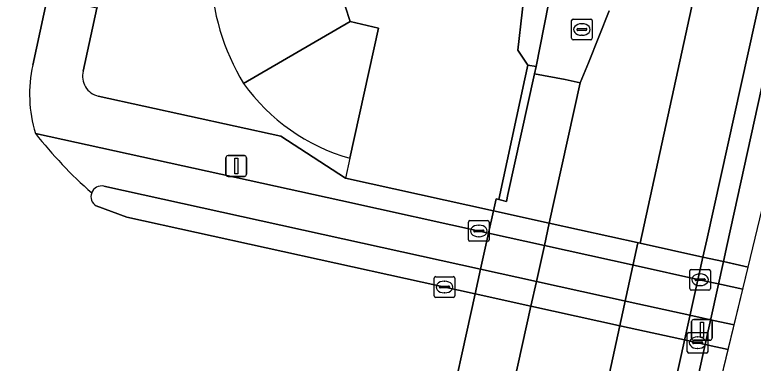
# Model space of a CAD drawing. Extents: x 162172 to 163187, y 382874 to 383685.
# Drawn here: x 163096.66 to 163132.3, y 382896.98 to 382913.81 of the extents above; entities that cross this region are included whole.
import ezdxf

# ---------------------------------------------------------------- set-up
doc = ezdxf.new("R2010")
doc.units = 0
for name, color, linetype in [('IMGEO_Berm_gesloten', 7, 'Continuous'), ('IMGEO_Berm_groen', 7, 'Continuous'), ('IMGEO_Berm_open', 7, 'Continuous'), ('IMGEO_Dek', 7, 'Continuous'), ('IMGEO_Fietspad_open', 7, 'Continuous'), ('IMGEO_Hek', 7, 'Continuous'), ('IMGEO_Kolk', 7, 'Continuous'), ('IMGEO_Lichtmast', 7, 'Continuous'), ('IMGEO_Muur', 7, 'Continuous'), ('IMGEO_Rijbaan_lokaal_open', 7, 'Continuous'), ('IMGEO_Rijbaan_regionaal_gesloten', 7, 'Continuous'), ('IMGEO_Verkeerseiland_open', 7, 'Continuous'), ('IMGEO_Voetpad_open', 7, 'Continuous')]:
    doc.layers.add(name, color=color, linetype=linetype)

msp = doc.modelspace()

# ---------------------------------------------------------------- linework, layer by layer
at = {"layer": 'IMGEO_Berm_gesloten'}
msp.add_lwpolyline([(163156.069, 383020.988), (163154.151, 383012.232), (163151.454, 382999.976), (163149.255, 382989.968), (163147.31, 382981.165), (163144.827, 382969.851), (163140.973, 382952.343), (163136.681, 382932.889), (163132.729, 382915.039), (163130.06, 382902.945), (163129.875, 382902.107), (163130.862, 382901.889), (163131.045, 382902.718), (163135.01, 382920.742), (163140.367, 382944.826), (163145.001, 382965.971), (163149.595, 382986.838), (163156.838, 383019.849), (163159.222, 383030.703), (163159.814, 383033.521)], dxfattribs=at)
for points in [[(163116.394, 382876.283), (163116.394, 382876.284), (163118.994, 382888.053), (163119.139, 382888.711), (163119.261, 382889.263), (163119.425, 382890.006), (163119.807, 382891.734), (163120.074, 382892.944), (163121.576, 382899.742), (163121.839, 382900.933), (163122.222, 382902.669), (163122.46, 382903.745), (163119.762, 382904.341), (163119.525, 382903.267), (163119.141, 382901.527), (163118.879, 382900.336), (163117.379, 382893.533), (163117.113, 382892.328), (163116.733, 382890.601), (163116.339, 382888.814), (163116.302, 382888.646), (163113.712, 382876.901), (163113.712, 382876.901)], [(163124.792, 382874.35), (163130.862, 382901.889), (163129.875, 382902.107), (163123.799, 382874.579)]]:
    msp.add_lwpolyline(points, close=True, dxfattribs=at)
at = {"layer": 'IMGEO_Berm_groen'}
for points in [[(163110.506, 382965.67), (163109.133, 382960.89), (163111.653, 382960.202), (163110.824, 382957.306), (163109.953, 382957.569), (163106.361, 382943.382), (163104.094, 382933.681), (163102.38, 382925.921), (163104.688, 382921.556), (163104.095, 382918.622), (163101.031, 382916.015), (163100.62, 382914.128), (163099.958, 382911.086)], [(163100.692, 382909.88), (163109.506, 382907.944), (163112.627, 382905.918), (163119.762, 382904.341), (163119.889, 382904.918), (163120.023, 382904.886), (163121.282, 382910.705), (163121.427, 382911.373), (163120.947, 382912.098), (163122.201, 382923.125), (163125.374, 382954.683)], [(163125.374, 382954.683), (163122.201, 382923.125), (163120.947, 382912.098), (163121.427, 382911.373), (163121.831, 382911.309), (163124.387, 382924.326), (163127.786, 382949.64)], [(163127.786, 382949.64), (163124.387, 382924.326), (163121.831, 382911.309), (163121.753, 382910.957), (163123.23, 382910.677), (163123.955, 382910.513), (163124.352, 382911.484), (163125.348, 382914.002)], [(163107.703, 382910.49), (163112.852, 382913.487), (163112.129, 382915.724)], [(163112.129, 382915.724), (163112.852, 382913.487), (163114.208, 382913.161), (163112.836, 382906.875)]]:
    msp.add_lwpolyline(points, dxfattribs=at)
for centre, radius, start, end in [((163116.977, 382916.131), 10.855, 181.5364, 211.311), ((163116.977, 382916.131), 10.855, 181.5364, 211.311), ((163100.921, 382910.846), 0.993, 165.9914, 256.66), ((163115.421, 382915.997), 9.481, 215.5089, 254.1796)]:
    msp.add_arc(centre, radius, start, end, dxfattribs=at)
at = {"layer": 'IMGEO_Berm_open'}
for points in [[(163114.208, 382913.161), (163112.852, 382913.487), (163107.703, 382910.49)], [(163112.836, 382906.875), (163114.208, 382913.161)]]:
    msp.add_lwpolyline(points, dxfattribs=at)
msp.add_lwpolyline([(163123.955, 382910.513), (163123.23, 382910.677), (163121.753, 382910.957), (163120.462, 382905.124), (163120.39, 382904.798), (163120.023, 382904.886), (163119.889, 382904.918), (163119.762, 382904.341), (163122.46, 382903.745)], close=True, dxfattribs=at)
msp.add_arc((163115.421, 382915.997), 9.481, 215.5089, 254.1796, dxfattribs=at)
at = {"layer": 'IMGEO_Dek'}
msp.add_lwpolyline([(163125.436, 382874.202), (163132.054, 382901.625), (163131.01, 382901.856), (163130.013, 382902.076), (163122.46, 382903.745), (163119.762, 382904.341), (163119.525, 382903.267), (163119.141, 382901.527), (163118.879, 382900.336), (163117.379, 382893.533), (163117.113, 382892.328), (163116.733, 382890.601), (163116.339, 382888.814), (163116.302, 382888.646), (163113.712, 382876.901), (163113.712, 382876.901)], close=True, dxfattribs=at)
at = {"layer": 'IMGEO_Fietspad_open'}
for points in [[(163131.38, 382898.831), (163131.796, 382900.554), (163130.772, 382900.777), (163129.774, 382900.994), (163126.606, 382901.697), (163122.222, 382902.669), (163119.525, 382903.267), (163112.392, 382904.84), (163097.653, 382908.076)], [(163100.966, 382905.53), (163119.141, 382901.527), (163121.839, 382900.933), (163126.218, 382899.969), (163129.394, 382899.268), (163130.391, 382899.049), (163131.38, 382898.831)]]:
    msp.add_lwpolyline(points, dxfattribs=at)
for centre, radius, start, end in [((163114.985, 382921.791), 22.102, 218.3552, 228.6084), ((163100.855, 382905.023), 0.519, 77.6404, 158.9037)]:
    msp.add_arc(centre, radius, start, end, dxfattribs=at)
at = {"layer": 'IMGEO_Hek'}
for points in [[(163114.208, 382913.161), (163112.836, 382906.875)], [(163112.836, 382906.875), (163112.627, 382905.918)], [(163112.627, 382905.918), (163119.762, 382904.341)], [(163119.762, 382904.341), (163119.889, 382904.918)], [(163119.889, 382904.918), (163120.023, 382904.886)], [(163119.525, 382903.267), (163119.762, 382904.341)], [(163119.141, 382901.527), (163119.525, 382903.267)], [(163118.879, 382900.336), (163119.141, 382901.527)], [(163117.379, 382893.533), (163118.879, 382900.336)]]:
    msp.add_lwpolyline(points, dxfattribs=at)
at = {"layer": 'IMGEO_Kolk'}
for p, q in [((163123.534, 382912.669), (163123.534, 382913.521)), ((163123.609, 382913.595), (163124.461, 382913.595)), ((163124.022, 382913.375), (163124.047, 382913.375)), ((163124.535, 382913.521), (163124.535, 382912.669)), ((163123.793, 382913.089), (163123.793, 382913.101)), ((163124.231, 382913.052), (163123.833, 382913.052)), ((163123.836, 382913.138), (163124.234, 382913.138)), ((163124.277, 382913.101), (163124.277, 382913.089)), ((163124.461, 382912.595), (163123.609, 382912.595)), ((163124.045, 382912.815), (163124.02, 382912.815)), ((163118.556, 382902.943), (163118.556, 382903.795)), ((163118.631, 382903.869), (163119.483, 382903.869)), ((163119.557, 382903.795), (163119.557, 382902.943)), ((163118.815, 382903.363), (163118.815, 382903.375)), ((163119.253, 382903.326), (163118.855, 382903.326)), ((163118.858, 382903.412), (163119.256, 382903.412)), ((163119.044, 382903.649), (163119.069, 382903.649)), ((163119.299, 382903.375), (163119.299, 382903.363)), ((163119.067, 382903.089), (163119.042, 382903.089)), ((163119.483, 382902.869), (163118.631, 382902.869)), ((163116.975, 382901.161), (163117.827, 382901.161)), ((163129.235, 382900.585), (163129.235, 382901.437)), ((163129.31, 382901.511), (163130.162, 382901.511)), ((163129.723, 382901.291), (163129.748, 382901.291)), ((163130.236, 382901.437), (163130.236, 382900.585)), ((163116.9, 382900.235), (163116.9, 382901.087)), ((163117.388, 382900.941), (163117.413, 382900.941)), ((163117.901, 382901.087), (163117.901, 382900.235)), ((163129.494, 382901.005), (163129.494, 382901.017)), ((163129.932, 382900.968), (163129.534, 382900.968)), ((163129.537, 382901.054), (163129.935, 382901.054)), ((163129.978, 382901.017), (163129.978, 382901.005)), ((163117.159, 382900.655), (163117.159, 382900.667)), ((163117.597, 382900.618), (163117.199, 382900.618)), ((163117.202, 382900.704), (163117.6, 382900.704)), ((163117.643, 382900.667), (163117.643, 382900.655)), ((163130.162, 382900.511), (163129.31, 382900.511)), ((163129.746, 382900.731), (163129.721, 382900.731)), ((163117.827, 382900.161), (163116.975, 382900.161)), ((163117.411, 382900.381), (163117.386, 382900.381)), ((163129.118, 382897.546), (163129.118, 382898.398)), ((163129.193, 382898.472), (163130.045, 382898.472)), ((163130.119, 382898.398), (163130.119, 382897.546)), ((163129.377, 382897.966), (163129.377, 382897.978)), ((163129.42, 382898.015), (163129.818, 382898.015)), ((163129.606, 382898.252), (163129.631, 382898.252)), ((163129.861, 382897.978), (163129.861, 382897.966)), ((163129.815, 382897.929), (163129.417, 382897.929)), ((163129.629, 382897.692), (163129.604, 382897.692)), ((163130.045, 382897.472), (163129.193, 382897.472))]:
    msp.add_line(p, q, dxfattribs=at)
for points in [[(163123.534, 382912.669), (163123.534, 382913.521)], [(163123.609, 382913.595), (163124.461, 382913.595)], [(163124.535, 382913.521), (163124.535, 382912.669)], [(163124.461, 382912.595), (163123.609, 382912.595)], [(163118.556, 382902.943), (163118.556, 382903.795)], [(163118.631, 382903.869), (163119.483, 382903.869)], [(163119.557, 382903.795), (163119.557, 382902.943)], [(163119.483, 382902.869), (163118.631, 382902.869)], [(163116.975, 382901.161), (163117.827, 382901.161)], [(163129.235, 382900.585), (163129.235, 382901.437)], [(163129.31, 382901.511), (163130.162, 382901.511)], [(163130.236, 382901.437), (163130.236, 382900.585)], [(163116.9, 382900.235), (163116.9, 382901.087)], [(163117.901, 382901.087), (163117.901, 382900.235)], [(163130.162, 382900.511), (163129.31, 382900.511)], [(163117.827, 382900.161), (163116.975, 382900.161)], [(163129.118, 382897.546), (163129.118, 382898.398)], [(163129.193, 382898.472), (163130.045, 382898.472)], [(163130.119, 382898.398), (163130.119, 382897.546)], [(163130.045, 382897.472), (163129.193, 382897.472)]]:
    msp.add_lwpolyline(points, dxfattribs=at)
for centre, radius, start, end in [((163123.611, 382913.519), 0.0765, 91.552, 178.448), ((163123.611, 382913.519), 0.0765, 91.552, 178.448), ((163124.459, 382913.519), 0.0765, 1.552, 88.448), ((163124.459, 382913.519), 0.0765, 1.552, 88.448), ((163123.833, 382913.098), 0.0403, 85.8775, 175.7526), ((163123.83, 382913.088), 0.0366, 178.938, 274.7102), ((163124.234, 382913.095), 0.043, 264.8664, 352.4533), ((163124.238, 382913.1), 0.0386, 1.7309, 96.639), ((163123.611, 382912.671), 0.0765, 181.552, 268.448), ((163123.611, 382912.671), 0.0765, 181.552, 268.448), ((163124.459, 382912.671), 0.0765, 271.552, 358.448), ((163124.459, 382912.671), 0.0765, 271.552, 358.448), ((163118.633, 382903.793), 0.0765, 91.552, 178.448), ((163118.633, 382903.793), 0.0765, 91.552, 178.448), ((163119.481, 382903.793), 0.0765, 1.552, 88.448), ((163119.481, 382903.793), 0.0765, 1.552, 88.448), ((163118.855, 382903.372), 0.0403, 85.8775, 175.7526), ((163118.852, 382903.362), 0.0366, 178.938, 274.7102), ((163119.256, 382903.369), 0.043, 264.8664, 352.4533), ((163119.26, 382903.374), 0.0386, 1.7309, 96.639), ((163118.633, 382902.945), 0.0765, 181.552, 268.448), ((163118.633, 382902.945), 0.0765, 181.552, 268.448), ((163119.481, 382902.945), 0.0765, 271.552, 358.448), ((163119.481, 382902.945), 0.0765, 271.552, 358.448), ((163116.977, 382901.085), 0.0765, 91.552, 178.448), ((163116.977, 382901.085), 0.0765, 91.552, 178.448), ((163117.825, 382901.085), 0.0765, 1.552, 88.448), ((163117.825, 382901.085), 0.0765, 1.552, 88.448), ((163129.312, 382901.435), 0.0765, 91.552, 178.448), ((163129.312, 382901.435), 0.0765, 91.552, 178.448), ((163130.16, 382901.435), 0.0765, 1.552, 88.448), ((163130.16, 382901.435), 0.0765, 1.552, 88.448), ((163129.534, 382901.014), 0.0403, 85.8775, 175.7526), ((163129.531, 382901.004), 0.0366, 178.938, 274.7102), ((163129.935, 382901.011), 0.043, 264.8664, 352.4533), ((163129.939, 382901.016), 0.0386, 1.7309, 96.639), ((163117.199, 382900.664), 0.0403, 85.8775, 175.7526), ((163117.196, 382900.654), 0.0366, 178.938, 274.7102), ((163117.6, 382900.661), 0.043, 264.8664, 352.4533), ((163117.604, 382900.666), 0.0386, 1.7309, 96.639), ((163129.312, 382900.587), 0.0765, 181.552, 268.448), ((163129.312, 382900.587), 0.0765, 181.552, 268.448), ((163130.16, 382900.587), 0.0765, 271.552, 358.448), ((163130.16, 382900.587), 0.0765, 271.552, 358.448), ((163116.977, 382900.237), 0.0765, 181.552, 268.448), ((163116.977, 382900.237), 0.0765, 181.552, 268.448), ((163117.825, 382900.237), 0.0765, 271.552, 358.448), ((163117.825, 382900.237), 0.0765, 271.552, 358.448), ((163129.195, 382898.396), 0.0765, 91.552, 178.448), ((163129.195, 382898.396), 0.0765, 91.552, 178.448), ((163130.043, 382898.396), 0.0765, 1.552, 88.448), ((163130.043, 382898.396), 0.0765, 1.552, 88.448), ((163129.417, 382897.975), 0.0403, 85.8775, 175.7526), ((163129.414, 382897.965), 0.0366, 178.938, 274.7102), ((163129.818, 382897.972), 0.043, 264.8664, 352.4533), ((163129.822, 382897.977), 0.0386, 1.7309, 96.639), ((163129.195, 382897.548), 0.0765, 181.552, 268.448), ((163129.195, 382897.548), 0.0765, 181.552, 268.448), ((163130.043, 382897.548), 0.0765, 271.552, 358.448), ((163130.043, 382897.548), 0.0765, 271.552, 358.448)]:
    msp.add_arc(centre, radius, start, end, dxfattribs=at)
for centre, major_axis, ratio, start_param, end_param in [((163124.021, 382913.095), (-0.387, 0.002), 0.722429, 4.712389, 7.853982), ((163124.046, 382913.095), (-0.39, 0.002), 0.717154, 1.570796, 4.712389), ((163119.043, 382903.369), (-0.387, 0.002), 0.722429, 4.712389, 7.853982), ((163119.068, 382903.369), (-0.39, 0.002), 0.717154, 1.570796, 4.712389), ((163129.722, 382901.011), (-0.387, 0.002), 0.722429, 4.712389, 7.853982), ((163129.747, 382901.011), (-0.39, 0.002), 0.717154, 1.570796, 4.712389), ((163117.387, 382900.661), (-0.387, 0.002), 0.722429, 4.712389, 7.853982), ((163117.412, 382900.661), (-0.39, 0.002), 0.717154, 1.570796, 4.712389), ((163129.605, 382897.972), (-0.387, 0.002), 0.722429, 4.712389, 7.853982), ((163129.63, 382897.972), (-0.39, 0.002), 0.717154, 1.570796, 4.712389)]:
    msp.add_ellipse(centre, major_axis=major_axis, ratio=ratio, start_param=start_param, end_param=end_param, dxfattribs=at)
at = {"layer": 'IMGEO_Lichtmast'}
for p, q in [((163106.854, 382906.105), (163106.854, 382906.905)), ((163106.854, 382906.905), (163106.854, 382906.105)), ((163106.954, 382907.005), (163107.744, 382907.005)), ((163107.744, 382907.005), (163106.954, 382907.005)), ((163107.844, 382906.905), (163107.844, 382906.105)), ((163107.844, 382906.105), (163107.844, 382906.905)), ((163107.744, 382906.005), (163106.954, 382906.005)), ((163106.954, 382906.005), (163107.744, 382906.005)), ((163129.43, 382899.092), (163130.22, 382899.092)), ((163130.22, 382899.092), (163129.43, 382899.092)), ((163129.33, 382898.192), (163129.33, 382898.992)), ((163129.33, 382898.992), (163129.33, 382898.192)), ((163130.32, 382898.992), (163130.32, 382898.192)), ((163130.32, 382898.192), (163130.32, 382898.992)), ((163130.22, 382898.092), (163129.43, 382898.092)), ((163129.43, 382898.092), (163130.22, 382898.092))]:
    msp.add_line(p, q, dxfattribs=at)
for points in [[(163107.274, 382906.88), (163107.424, 382906.88), (163107.424, 382906.13), (163107.274, 382906.13), (163107.274, 382906.88)], [(163129.75, 382898.967), (163129.9, 382898.967), (163129.9, 382898.217), (163129.75, 382898.217), (163129.75, 382898.967)]]:
    msp.add_lwpolyline(points, dxfattribs=at)
for centre, start, end in [((163106.954, 382906.905), 90, 180), ((163106.954, 382906.905), 90, 180), ((163107.744, 382906.905), 0, 90), ((163107.744, 382906.905), 360, 90), ((163106.954, 382906.105), 180, 270), ((163106.954, 382906.105), 180, 270), ((163107.744, 382906.105), 270, 0), ((163107.744, 382906.105), 270, 0), ((163129.43, 382898.992), 90, 180), ((163129.43, 382898.992), 90, 180), ((163130.22, 382898.992), 0, 90), ((163130.22, 382898.992), 360, 90), ((163129.43, 382898.192), 180, 270), ((163129.43, 382898.192), 180, 270), ((163130.22, 382898.192), 270, 0), ((163130.22, 382898.192), 270, 0)]:
    msp.add_arc(centre, 0.1, start, end, dxfattribs=at)
at = {"layer": 'IMGEO_Muur'}
msp.add_lwpolyline([(163121.831, 382911.309), (163121.427, 382911.373), (163121.282, 382910.705), (163120.023, 382904.886), (163120.39, 382904.798), (163120.462, 382905.124), (163121.753, 382910.957)], close=True, dxfattribs=at)
at = {"layer": 'IMGEO_Rijbaan_lokaal_open'}
for points in [[(163097.532, 382911.38), (163098.24, 382914.675), (163093.852, 382915.683), (163093.646, 382915.709), (163091.114, 382916.022), (163090.515, 382911.729), (163088.225, 382895.328), (163095.474, 382893.76), (163095.687, 382894.022)], [(163129.462, 382890.886), (163131.093, 382897.641), (163130.128, 382897.857), (163129.132, 382898.078), (163125.949, 382898.779), (163121.576, 382899.742), (163118.879, 382900.336), (163102.072, 382904.036), (163100.594, 382904.573)]]:
    msp.add_lwpolyline(points, dxfattribs=at)
for centre, radius, start, end in [((163103.907, 382909.959), 6.532, 167.4372, 196.7575), ((163114.985, 382921.791), 22.102, 218.3552, 228.6084), ((163100.855, 382905.022), 0.519, 158.7582, 239.8299)]:
    msp.add_arc(centre, radius, start, end, dxfattribs=at)
at = {"layer": 'IMGEO_Rijbaan_regionaal_gesloten'}
for points in [[(163125.348, 382914.002), (163124.352, 382911.484), (163123.955, 382910.513), (163122.46, 382903.745), (163126.849, 382902.775), (163155.601, 383034.629)], [(163158.847, 383033.776), (163155.601, 383034.629), (163126.849, 382902.775), (163129.875, 382902.107), (163130.06, 382902.945), (163132.729, 382915.039), (163136.681, 382932.889), (163140.973, 382952.343), (163144.827, 382969.851), (163147.31, 382981.165), (163149.255, 382989.968), (163151.454, 382999.976), (163154.151, 383012.232), (163156.069, 383020.988)]]:
    msp.add_lwpolyline(points, dxfattribs=at)
for points in [[(163132.054, 382901.625), (163148.675, 382970.495), (163162.396, 383032.842), (163159.814, 383033.521), (163159.222, 383030.703), (163156.838, 383019.849), (163149.595, 382986.838), (163145.001, 382965.971), (163140.367, 382944.826), (163135.01, 382920.742), (163131.045, 382902.718), (163130.862, 382901.889)], [(163120.69, 382875.294), (163120.69, 382875.295), (163123.324, 382887.099), (163126.729, 382902.802), (163122.46, 382903.745), (163122.222, 382902.669), (163121.839, 382900.933), (163121.576, 382899.742), (163120.074, 382892.944), (163119.807, 382891.734), (163119.425, 382890.006), (163119.261, 382889.263), (163119.139, 382888.711), (163118.994, 382888.053), (163116.394, 382876.284), (163116.394, 382876.283)], [(163123.799, 382874.579), (163129.875, 382902.107), (163126.729, 382902.802), (163123.324, 382887.099), (163120.69, 382875.295), (163120.69, 382875.294)], [(163125.436, 382874.202), (163132.054, 382901.625), (163130.862, 382901.889), (163124.792, 382874.35)]]:
    msp.add_lwpolyline(points, close=True, dxfattribs=at)
at = {"layer": 'IMGEO_Verkeerseiland_open'}
for points in [[(163131.38, 382898.831), (163130.391, 382899.049), (163129.394, 382899.268), (163126.218, 382899.969), (163121.839, 382900.933), (163119.141, 382901.527), (163100.966, 382905.53)], [(163100.594, 382904.573), (163102.072, 382904.036), (163118.879, 382900.336), (163121.576, 382899.742), (163125.949, 382898.779), (163129.132, 382898.078), (163130.128, 382897.857), (163131.093, 382897.641), (163131.38, 382898.831)]]:
    msp.add_lwpolyline(points, dxfattribs=at)
for centre, start, end in [((163100.855, 382905.023), 77.6404, 158.9037), ((163100.855, 382905.022), 158.7582, 239.8299)]:
    msp.add_arc(centre, 0.519, start, end, dxfattribs=at)
at = {"layer": 'IMGEO_Voetpad_open'}
for points in [[(163099.958, 382911.086), (163100.62, 382914.128), (163098.24, 382914.675), (163097.532, 382911.38)], [(163132.054, 382901.625), (163130.862, 382901.889), (163129.875, 382902.107), (163126.849, 382902.775), (163122.46, 382903.745), (163119.762, 382904.341), (163112.627, 382905.918), (163109.506, 382907.944), (163100.692, 382909.88)], [(163097.653, 382908.076), (163112.392, 382904.84), (163119.525, 382903.267), (163122.222, 382902.669), (163126.606, 382901.697), (163129.774, 382900.994), (163130.772, 382900.777), (163131.796, 382900.554), (163132.054, 382901.625)]]:
    msp.add_lwpolyline(points, dxfattribs=at)
for centre, radius, start, end in [((163103.907, 382909.959), 6.532, 167.4372, 196.7575), ((163100.921, 382910.846), 0.993, 165.9914, 256.66)]:
    msp.add_arc(centre, radius, start, end, dxfattribs=at)

doc.saveas('drawing.dxf')
